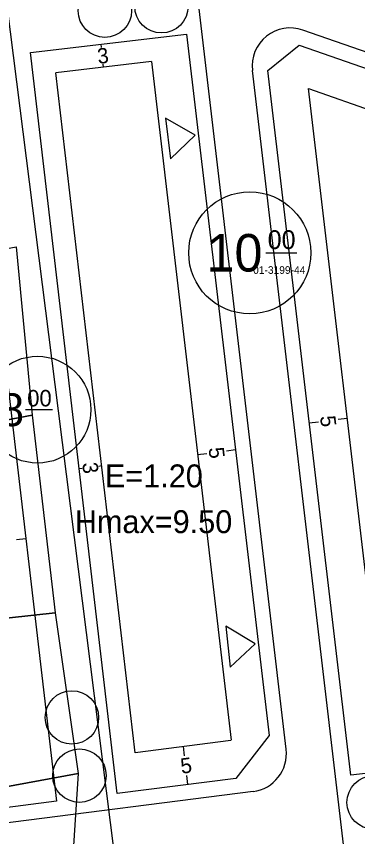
# Model space of a CAD drawing. Extents: x 419396 to 421519, y 4453567 to 4456767.
# Drawn here: x 421177 to 421221.7, y 4454373.5 to 4454481 of the extents above; entities that cross this region are included whole.
import ezdxf

# ---------------------------------------------------------------- set-up
doc = ezdxf.new("R2010")
doc.units = 0
for name, color, linetype in [('0_KADASTRO', 7, 'Continuous'), ('Level 16', 7, 'Continuous'), ('Level 20', 7, 'Continuous'), ('Level 28', 7, 'Continuous'), ('Level 29', 7, 'Continuous'), ('Level 30', 7, 'Continuous'), ('Level 55', 7, 'Continuous'), ('Level 58', 7, 'Continuous'), ('Level 62', 7, 'Continuous')]:
    doc.layers.add(name, color=color, linetype=linetype)

msp = doc.modelspace()

# ---------------------------------------------------------------- linework, layer by layer
at = {"layer": '0_KADASTRO'}
msp.add_lwpolyline([(421199.07, 4454294.8), (421191.54, 4454353.6), (421189.87, 4454371.17), (421182.51, 4454429.28), (421173.66, 4454498.99)], dxfattribs=at)
for points in [[(421128.73, 4454441.78), (421176.97, 4454450.8), (421179.07, 4454428.74), (421134.48, 4454420.26), (421134.41, 4454431.3), (421132.05, 4454437.82)], [(421131.79, 4454397.32), (421134.48, 4454420.26), (421179.07, 4454428.74), (421182.06, 4454402.8)], [(421131.79, 4454397.32), (421182.06, 4454402.8), (421185.11, 4454381.76), (421141.23, 4454373.67), (421138.28, 4454381.97), (421133.06, 4454390.43)], [(421141.23, 4454373.67), (421185.11, 4454381.76), (421184.42, 4454371.64), (421187.06, 4454357.53), (421187.78, 4454353.46), (421167.68, 4454350.4), (421144.74, 4454344.41), (421142.11, 4454356.14), (421141.9, 4454369.44)]]:
    msp.add_lwpolyline(points, close=True, dxfattribs=at)
at = {"layer": 'Level 16'}
for p, q in [((421200.42, 4454465.42), (421196.52, 4454467.66)), ((421196.52, 4454467.66), (421197.18, 4454462.3)), ((421197.18, 4454462.3), (421200.42, 4454465.42)), ((421208.29, 4454398.76), (421204.43, 4454401.08)), ((421204.43, 4454401.08), (421204.98, 4454395.71)), ((421204.98, 4454395.71), (421208.29, 4454398.76))]:
    msp.add_line(p, q, dxfattribs=at)
at = {"layer": 'Level 20'}
for p, q in [((421188.08, 4454477.32), (421188.12, 4454476.92)), ((421194.69, 4454475.07), (421182.17, 4454473.6)), ((421188.43, 4454474.34), (421188.38, 4454474.73)), ((421194.69, 4454475.07), (421205.15, 4454386.13)), ((421192.57, 4454384.48), (421182.17, 4454473.6)), ((421225.41, 4454385.08), (421215.24, 4454471.52)), ((421215.24, 4454471.52), (421258.35, 4454456.47)), ((421215.36, 4454427.72), (421216.55, 4454427.86)), ((421220.33, 4454428.3), (421219.14, 4454428.16)), ((421200.74, 4454423.57), (421201.94, 4454423.71)), ((421205.71, 4454424.16), (421204.52, 4454424.02)), ((421188.18, 4454422.06), (421187.79, 4454422.01)), ((421185.21, 4454421.71), (421185.6, 4454421.76)), ((421178.23, 4454412.51), (421177.03, 4454412.38)), ((421205.1, 4454386.08), (421192.57, 4454384.48)), ((421198.84, 4454385.28), (421198.99, 4454384.09)), ((421199.47, 4454380.32), (421199.32, 4454381.51))]:
    msp.add_line(p, q, dxfattribs=at)
at = {"layer": 'Level 28'}
for p, q in [((421209.93, 4454473.91), (421214.06, 4454477.23)), ((421210.11, 4454386.72), (421205.74, 4454381.12))]:
    msp.add_line(p, q, dxfattribs=at)
at = {"layer": 'Level 29'}
for p, q in [((421178.84, 4454476.23), (421199.3, 4454478.63)), ((421199.3, 4454478.63), (421210.11, 4454386.72)), ((421214.06, 4454477.23), (421260.8, 4454460.91)), ((421190.18, 4454379.13), (421178.84, 4454476.23)), ((421170.89, 4454475.29), (421182.24, 4454378.12)), ((421220.79, 4454381.52), (421209.93, 4454473.91)), ((421234.89, 4454383.18), (421220.79, 4454381.52)), ((421205.74, 4454381.12), (421190.18, 4454379.13)), ((421182.24, 4454378.12), (421146.18, 4454373.51))]:
    msp.add_line(p, q, dxfattribs=at)
at = {"layer": 'Level 55'}
for centre in [(421196, 4454482.31), (421188.59, 4454481.73), (421184.27, 4454389.1), (421185.26, 4454381.47), (421223.8, 4454377.96)]:
    msp.add_circle(centre, 3.5, dxfattribs=at)
at = {"layer": 'Level 58'}
for p, q in [((421209.66, 4454449.99), (421213.72, 4454449.99)), ((421178.2, 4454429.44), (421181.75, 4454429.44))]:
    msp.add_line(p, q, dxfattribs=at)
for centre, radius in [((421207.57, 4454449.99), 8), ((421179.76, 4454429.44), 7)]:
    msp.add_circle(centre, radius, dxfattribs=at)
at = {"layer": 'Level 62'}
for p, q in [((421212.34, 4454384.94), (421192.47, 4454553.83)), ((421260.82, 4454463.02), (421214.53, 4454479.19)), ((421227.7, 4454305.66), (421207.92, 4454473.88)), ((421208.01, 4454379.4), (421118.17, 4454367.92))]:
    msp.add_line(p, q, dxfattribs=at)
for centre, start, end in [((421212.88, 4454474.47), 70.7505, 186.7082), ((421207.37, 4454384.35), 277.2787, 6.7082)]:
    msp.add_arc(centre, 5, start, end, dxfattribs=at)

# ---------------------------------------------------------------- texts
at = {"layer": '0_KADASTRO'}
msp.add_text('01-3199-44', height=1, dxfattribs=at).set_placement((421208.01, 4454447.24))
at = {"layer": 'Level 20'}
for s, rotation, p in [('3', 6.7082, (421187.71, 4454474.75)), ('5', 276.7082, (421216.77, 4454428.55)), ('5', 276.7082, (421202.16, 4454424.41)), ('3', 276.6615, (421185.62, 4454422.43)), ('5', 7.2788, (421198.62, 4454381.72))]:
    msp.add_text(s, height=2, rotation=rotation, dxfattribs=at).set_placement(p)
at = {"layer": 'Level 30'}
for s, p in [('E=1.20', (421188.59, 4454419.26)), ('Hmax=9.50', (421184.65, 4454413.26))]:
    msp.add_text(s, height=3, dxfattribs=at).set_placement(p)
at = {"layer": 'Level 58'}
for s, height, p in [('10', 4.919, (421201.91, 4454447.54)), ('00', 2.46, (421209.91, 4454450.49)), ('00', 2.152, (421178.42, 4454429.87)), ('8', 4.3, (421174.81, 4454427.28))]:
    msp.add_text(s, height=height, dxfattribs=at).set_placement(p)

doc.saveas('drawing.dxf')
